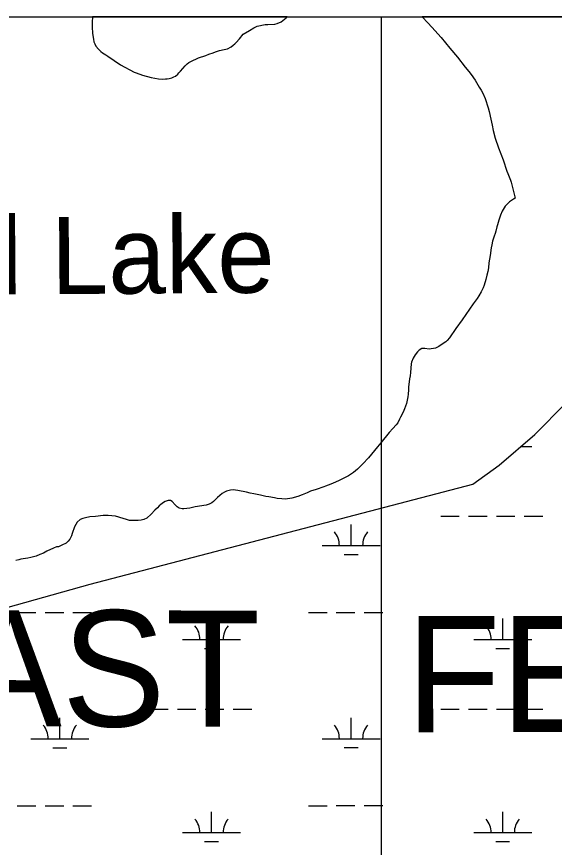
# Model space of a CAD drawing. Extents: x 3263578 to 3301413, y 764927 to 798602.
# Drawn here: x 3290683 to 3291610, y 792587 to 794018 of the extents above; entities that cross this region are included whole.
import ezdxf

# ---------------------------------------------------------------- set-up
doc = ezdxf.new("R2010")
doc.units = 0
for name, color, linetype in [('V-GRID-FRAM', 7, 'Continuous'), ('V-GRID-MAJR', 7, 'Continuous'), ('V-RIVR-IDEN', 7, 'Continuous'), ('V-SITE-VEGE', 7, 'Continuous'), ('V-TOPO-GNAM-IDEN', 7, 'Continuous'), ('V-TOPO-SHOR', 7, 'Continuous'), ('V-WETL-SWMP', 7, 'Continuous')]:
    doc.layers.add(name, color=color, linetype=linetype)

msp = doc.modelspace()

# ---------------------------------------------------------------- linework, layer by layer
at = {"layer": 'V-GRID-FRAM'}
msp.add_lwpolyline([(3267734.9, 794015.5), (3299171.2, 794017.8), (3299180.4, 775831.7), (3267728.3, 775829.4), (3267734.9, 794015.5)], dxfattribs=at)
at = {"layer": 'V-GRID-MAJR'}
msp.add_spline([(3291317.4, 775831.2), (3291315.6, 781890.6), (3291313.9, 787952.6), (3291312.1, 794014.7), (3291312.1, 794017.2)], degree=3, dxfattribs=at)
at = {"layer": 'V-SITE-VEGE'}
for p, q in [((3290813.9, 794017.2), (3290813.4, 794008.4)), ((3290813.4, 794008.4), (3290813.4, 794000.1)), ((3291149.3, 794017.2), (3290813.9, 794017.2)), ((3291128.2, 794004.9), (3291132.3, 794006.1)), ((3291132.3, 794006.1), (3291138.8, 794009.1)), ((3291138.8, 794009.1), (3291147.7, 794015.6)), ((3291147.7, 794015.6), (3291149.3, 794017.2)), ((3293399.8, 794017.4), (3291382.1, 794017.3)), ((3291382.1, 794017.3), (3291392.1, 794007.2)), ((3291392.1, 794007.2), (3291398.5, 793999.8)), ((3290813.4, 794000.1), (3290813.8, 793988.9)), ((3291073.7, 793987.7), (3291084.2, 793993.9)), ((3291084.2, 793993.9), (3291092.2, 793998.5)), ((3291092.2, 793998.5), (3291097.7, 794001.2)), ((3291097.7, 794001.2), (3291111.5, 794004.4)), ((3291111.5, 794004.4), (3291116.2, 794004.4)), ((3291116.2, 794004.4), (3291128.2, 794004.9)), ((3291398.5, 793999.8), (3291414.9, 793981.7)), ((3290813.8, 793988.9), (3290815.4, 793978.7)), ((3290815.4, 793978.7), (3290816.4, 793974.5)), ((3291061.7, 793973.3), (3291067.4, 793979.4)), ((3291067.4, 793979.4), (3291073.7, 793987.7)), ((3291414.9, 793981.7), (3291429.8, 793963.2)), ((3290816.4, 793974.5), (3290817.7, 793970.8)), ((3290817.7, 793970.8), (3290819.7, 793966.9)), ((3290819.7, 793966.9), (3290824, 793962)), ((3291040.7, 793961.3), (3291046.6, 793962.3)), ((3291046.6, 793962.3), (3291052.9, 793965.8)), ((3291052.9, 793965.8), (3291056.4, 793968.8)), ((3291056.4, 793968.8), (3291059, 793971.1)), ((3291059, 793971.1), (3291061.7, 793973.3)), ((3291429.8, 793963.2), (3291442.8, 793947.7)), ((3290824, 793962), (3290828.1, 793957.8)), ((3290828.1, 793957.8), (3290831.1, 793955.5)), ((3290831.1, 793955.5), (3290836.6, 793951.7)), ((3290836.6, 793951.7), (3290840.3, 793949.4)), ((3290840.3, 793949.4), (3290862, 793934.8)), ((3290996.8, 793946.6), (3291009, 793950.9)), ((3291009, 793950.9), (3291014.1, 793952.9)), ((3291014.1, 793952.9), (3291021.8, 793955.4)), ((3291021.8, 793955.4), (3291026.1, 793957.2)), ((3291026.1, 793957.2), (3291033, 793959.4)), ((3291033, 793959.4), (3291040.7, 793961.3)), ((3290862, 793934.8), (3290885.6, 793922.2)), ((3290973.4, 793932.8), (3290977.2, 793936.4)), ((3290977.2, 793936.4), (3290980.1, 793938.5)), ((3290980.1, 793938.5), (3290983.3, 793940.5)), ((3290983.3, 793940.5), (3290996.8, 793946.6)), ((3291442.8, 793947.7), (3291456.3, 793930.7)), ((3290885.6, 793922.2), (3290889.3, 793920.7)), ((3290889.3, 793920.7), (3290900.3, 793916.7)), ((3290960.9, 793918.9), (3290962.8, 793921.2)), ((3290962.8, 793921.2), (3290965.4, 793923.8)), ((3290965.4, 793923.8), (3290973.4, 793932.8)), ((3291456.3, 793930.7), (3291462.6, 793923.3)), ((3291462.6, 793923.3), (3291468.3, 793915.6)), ((3290900.3, 793916.7), (3290915.2, 793912.8)), ((3290915.2, 793912.8), (3290927.6, 793910.8)), ((3290927.6, 793910.8), (3290935.1, 793910)), ((3290935.1, 793910), (3290939.4, 793910.4)), ((3290939.4, 793910.4), (3290942.8, 793910.4)), ((3290942.8, 793910.4), (3290946.1, 793911)), ((3290946.1, 793911), (3290950.8, 793912.4)), ((3290950.8, 793912.4), (3290954.2, 793913.8)), ((3290954.2, 793913.8), (3290956.9, 793915.5)), ((3290956.9, 793915.5), (3290960.9, 793918.9)), ((3291468.3, 793915.6), (3291470.7, 793912.1)), ((3291470.7, 793912.1), (3291473.6, 793908.3)), ((3291473.6, 793908.3), (3291480.5, 793896.5)), ((3291480.5, 793896.5), (3291483.8, 793891.2)), ((3291483.8, 793891.2), (3291486.6, 793885.7)), ((3291486.6, 793885.7), (3291490.5, 793876.7)), ((3291490.5, 793876.7), (3291495.6, 793860.9)), ((3291495.6, 793860.9), (3291497.4, 793854.3)), ((3291497.4, 793854.3), (3291500.7, 793840.9)), ((3291500.7, 793840.9), (3291502.5, 793831.1)), ((3291502.5, 793831.1), (3291504.5, 793821.6)), ((3291504.5, 793821.6), (3291508.2, 793808.2)), ((3291508.2, 793808.2), (3291513.7, 793791.9)), ((3291513.7, 793791.9), (3291521.6, 793771.3)), ((3291521.6, 793771.3), (3291528.1, 793751.6)), ((3291528.1, 793751.6), (3291530, 793747.5)), ((3291530, 793747.5), (3291534.3, 793736.3)), ((3291534.3, 793736.3), (3291535.5, 793732.7)), ((3291535.5, 793732.7), (3291542.6, 793705.1)), ((3291542.6, 793705.1), (3291539.8, 793703.5)), ((3291525.3, 793691.1), (3291521.5, 793685.6)), ((3291530.2, 793696.5), (3291525.3, 793691.1)), ((3291532.6, 793698.6), (3291530.2, 793696.5)), ((3291539.8, 793703.5), (3291532.6, 793698.6)), ((3291520, 793682.7), (3291517, 793675.6)), ((3291521.5, 793685.6), (3291520, 793682.7)), ((3291512.9, 793663), (3291512.1, 793659.1)), ((3291514.1, 793667.2), (3291512.9, 793663)), ((3291517, 793675.6), (3291514.1, 793667.2)), ((3291508.8, 793648.1), (3291507.8, 793644)), ((3291510.9, 793655.6), (3291508.8, 793648.1)), ((3291512.1, 793659.1), (3291510.9, 793655.6)), ((3291506.2, 793639.6), (3291503.6, 793631.2)), ((3291507.8, 793644), (3291506.2, 793639.6)), ((3291501.1, 793619.6), (3291499.1, 793606.2)), ((3291502.1, 793624.5), (3291501.1, 793619.6)), ((3291503.6, 793631.2), (3291502.1, 793624.5)), ((3291499.1, 793606.2), (3291496.9, 793593.8)), ((3291496.9, 793593.8), (3291496.2, 793585.2)), ((3291495, 793578.9), (3291493.4, 793572.4)), ((3291496.2, 793585.2), (3291495, 793578.9)), ((3291491.8, 793564.9), (3291489.1, 793555.1)), ((3291493.4, 793572.4), (3291491.8, 793564.9)), ((3291487.1, 793550.4), (3291484, 793543.5)), ((3291489.1, 793555.1), (3291487.1, 793550.4)), ((3291480, 793536.6), (3291477.1, 793532.1)), ((3291484, 793543.5), (3291480, 793536.6)), ((3291470, 793523.1), (3291450.9, 793495.3)), ((3291477.1, 793532.1), (3291470, 793523.1)), ((3291450.9, 793495.3), (3291440.1, 793480.8)), ((3291440.1, 793480.8), (3291429.1, 793464.5)), ((3291429.1, 793464.5), (3291425.3, 793459.8)), ((3291411, 793449.3), (3291405.3, 793446.8)), ((3291420, 793455.8), (3291411, 793449.3)), ((3291422.6, 793457.4), (3291420, 793455.8)), ((3291425.3, 793459.8), (3291422.6, 793457.4)), ((3291370.3, 793435.2), (3291366.8, 793429.5)), ((3291374, 793440.3), (3291370.3, 793435.2)), ((3291376.8, 793443.4), (3291374, 793440.3)), ((3291381.7, 793445.8), (3291376.8, 793443.4)), ((3291386.4, 793445.8), (3291381.7, 793445.8)), ((3291393.9, 793445.2), (3291386.4, 793445.8)), ((3291405.3, 793446.8), (3291393.9, 793445.2)), ((3291363, 793419.5), (3291362, 793404.5)), ((3291363.8, 793422.8), (3291363, 793419.5)), ((3291366.8, 793429.5), (3291363.8, 793422.8)), ((3291362, 793404.5), (3291361.2, 793399)), ((3291360.1, 793393.9), (3291358.5, 793379.5)), ((3291361.2, 793399), (3291360.1, 793393.9)), ((3291358.5, 793379.5), (3291358.5, 793374.8)), ((3291357.3, 793362.6), (3291355.1, 793351.2)), ((3291357.9, 793367.6), (3291357.3, 793362.6)), ((3291358.5, 793374.8), (3291357.9, 793367.6)), ((3291355.1, 793351.2), (3291351.8, 793342)), ((3291349.2, 793336.3), (3291344.5, 793327.6)), ((3291351.8, 793342), (3291349.2, 793336.3)), ((3291343.1, 793324.3), (3291340.2, 793318)), ((3291344.5, 793327.6), (3291343.1, 793324.3)), ((3291331.7, 793308), (3291325.4, 793301.3)), ((3291337.2, 793314.7), (3291331.7, 793308)), ((3291340.2, 793318), (3291337.2, 793314.7)), ((3291325.4, 793301.3), (3291310.9, 793283.6)), ((3291305.2, 793276.9), (3291289.4, 793257.7)), ((3291310.9, 793283.6), (3291305.2, 793276.9)), ((3291279.6, 793247.2), (3291270.4, 793238.2)), ((3291289.4, 793257.7), (3291279.6, 793247.2)), ((3291263.7, 793232.5), (3291255, 793226.8)), ((3291270.4, 793238.2), (3291263.7, 793232.5)), ((3291239.3, 793218.7), (3291232.6, 793215.6)), ((3291250.7, 793224.4), (3291239.3, 793218.7)), ((3291255, 793226.8), (3291250.7, 793224.4)), ((3291212.6, 793207.7), (3291199.2, 793203.2)), ((3291215.7, 793209.1), (3291212.6, 793207.7)), ((3291224.6, 793212.3), (3291215.7, 793209.1)), ((3291232.6, 793215.6), (3291224.6, 793212.3)), ((3291029.3, 793189.5), (3291022.2, 793182.6)), ((3291037.4, 793196.2), (3291029.3, 793189.5)), ((3291041.1, 793198.5), (3291037.4, 793196.2)), ((3291045, 793200.3), (3291041.1, 793198.5)), ((3291051.7, 793202.1), (3291045, 793200.3)), ((3291056.4, 793202.3), (3291051.7, 793202.1)), ((3291064.1, 793201.5), (3291056.4, 793202.3)), ((3291079.1, 793198.3), (3291064.1, 793201.5)), ((3291085.5, 793196.6), (3291079.1, 793198.3)), ((3291092, 793195.6), (3291085.5, 793196.6)), ((3291103.6, 793193.2), (3291092, 793195.6)), ((3291112.7, 793191.1), (3291103.6, 793193.2)), ((3291117.8, 793190.5), (3291112.7, 793191.1)), ((3291127.6, 793188.9), (3291117.8, 793190.5)), ((3291167.9, 793191), (3291157.5, 793188.3)), ((3291175.2, 793193.8), (3291167.9, 793191)), ((3291183.6, 793197.7), (3291175.2, 793193.8)), ((3291189.7, 793200.3), (3291183.6, 793197.7)), ((3291199.2, 793203.2), (3291189.7, 793200.3)), ((3290931.6, 793177.3), (3290928.6, 793174.8)), ((3290936.1, 793180.7), (3290931.6, 793177.3)), ((3290939.1, 793182.4), (3290936.1, 793180.7)), ((3290944, 793184.4), (3290939.1, 793182.4)), ((3290948.1, 793184.2), (3290944, 793184.4)), ((3290951.2, 793182.2), (3290948.1, 793184.2)), ((3290956.4, 793176.5), (3290951.2, 793182.2)), ((3290959.7, 793173.2), (3290956.4, 793176.5)), ((3291010, 793176.3), (3290991, 793173.2)), ((3291015.1, 793178.1), (3291010, 793176.3)), ((3291019.3, 793180.3), (3291015.1, 793178.1)), ((3291022.2, 793182.6), (3291019.3, 793180.3)), ((3291132.1, 793187.9), (3291127.6, 793188.9)), ((3291140.2, 793187.1), (3291132.1, 793187.9)), ((3291146.7, 793186.7), (3291140.2, 793187.1)), ((3291157.5, 793188.3), (3291146.7, 793186.7)), ((3290915.1, 793160.6), (3290907.4, 793153.7)), ((3290921.2, 793167.7), (3290915.1, 793160.6)), ((3290925.7, 793171.8), (3290921.2, 793167.7)), ((3290928.6, 793174.8), (3290925.7, 793171.8)), ((3290963.4, 793171), (3290959.7, 793173.2)), ((3290968.4, 793169.8), (3290963.4, 793171)), ((3290971.5, 793169.8), (3290968.4, 793169.8)), ((3290981.5, 793171.2), (3290971.5, 793169.8)), ((3290991, 793173.2), (3290981.5, 793171.2)), ((3290787.5, 793146.7), (3290784.9, 793142.8)), ((3290792.8, 793151.2), (3290787.5, 793146.7)), ((3290797.1, 793153.2), (3290792.8, 793151.2)), ((3290802, 793154.6), (3290797.1, 793153.2)), ((3290809.3, 793155.9), (3290802, 793154.6)), ((3290818.9, 793156.9), (3290809.3, 793155.9)), ((3290832.3, 793158.1), (3290818.9, 793156.9)), ((3290841.1, 793158.5), (3290832.3, 793158.1)), ((3290853.5, 793157.1), (3290841.1, 793158.5)), ((3290866.9, 793153.4), (3290853.5, 793157.1)), ((3290872.2, 793151.4), (3290866.9, 793153.4)), ((3290877.7, 793149.8), (3290872.2, 793151.4)), ((3290885.4, 793149.6), (3290877.7, 793149.8)), ((3290892.8, 793149.8), (3290885.4, 793149.6)), ((3290897.8, 793150.4), (3290892.8, 793149.8)), ((3290902.3, 793151.4), (3290897.8, 793150.4)), ((3290907.4, 793153.7), (3290902.3, 793151.4)), ((3290782.7, 793138.6), (3290778.6, 793127.4)), ((3290784.9, 793142.8), (3290782.7, 793138.6)), ((3290774.7, 793117.8), (3290771.9, 793114.1)), ((3290777.4, 793123.1), (3290774.7, 793117.8)), ((3290778.6, 793127.4), (3290777.4, 793123.1)), ((3290751.7, 793104.2), (3290746.4, 793102.1)), ((3290755, 793104.6), (3290751.7, 793104.2)), ((3290760.9, 793107.2), (3290755, 793104.6)), ((3290768.2, 793110.9), (3290760.9, 793107.2)), ((3290771.9, 793114.1), (3290768.2, 793110.9)), ((3290723, 793090.9), (3290716.5, 793088.3)), ((3290729.1, 793093.6), (3290723, 793090.9)), ((3290735.3, 793097.2), (3290729.1, 793093.6)), ((3290746.4, 793102.1), (3290735.3, 793097.2)), ((3290686.6, 793082.2), (3290681.9, 793080.7)), ((3290690.1, 793083.2), (3290686.6, 793082.2)), ((3290702.3, 793085), (3290690.1, 793083.2)), ((3290707.6, 793086), (3290702.3, 793085)), ((3290716.5, 793088.3), (3290707.6, 793086))]:
    msp.add_line(p, q, dxfattribs=at)
at = {"layer": 'V-TOPO-SHOR'}
for points in [[(3290813.9, 794017.2), (3290813.4, 794008.4), (3290813.4, 794000.1), (3290813.8, 793988.9), (3290815.4, 793978.7), (3290816.4, 793974.5), (3290817.7, 793970.8), (3290819.7, 793966.9), (3290824, 793962), (3290828.1, 793957.8), (3290831.1, 793955.5), (3290836.6, 793951.7), (3290840.3, 793949.4), (3290862, 793934.8), (3290885.6, 793922.2)], [(3290885.6, 793922.2), (3290889.3, 793920.7), (3290900.3, 793916.7), (3290915.2, 793912.8), (3290927.6, 793910.8), (3290935.1, 793910), (3290939.4, 793910.4), (3290942.8, 793910.4), (3290946.1, 793911), (3290950.8, 793912.4), (3290954.2, 793913.8), (3290956.9, 793915.5), (3290960.9, 793918.9), (3290962.8, 793921.2), (3290965.4, 793923.8), (3290973.4, 793932.8), (3290977.2, 793936.4), (3290980.1, 793938.5), (3290983.3, 793940.5), (3290996.8, 793946.6), (3291009, 793950.9), (3291014.1, 793952.9), (3291021.8, 793955.4), (3291026.1, 793957.2), (3291033, 793959.4), (3291040.7, 793961.3), (3291046.6, 793962.3), (3291052.9, 793965.8), (3291056.4, 793968.8), (3291059, 793971.1), (3291061.7, 793973.3), (3291067.4, 793979.4), (3291073.7, 793987.7), (3291084.2, 793993.9), (3291092.2, 793998.5), (3291097.7, 794001.2), (3291111.5, 794004.4), (3291116.2, 794004.4), (3291128.2, 794004.9), (3291132.3, 794006.1), (3291138.8, 794009.1), (3291147.7, 794015.6), (3291149.3, 794017.2)], [(3291382.1, 794017.3), (3291392.1, 794007.2), (3291398.5, 793999.8), (3291414.9, 793981.7), (3291429.8, 793963.2), (3291442.8, 793947.7), (3291456.3, 793930.7), (3291462.6, 793923.3), (3291468.3, 793915.6), (3291470.7, 793912.1), (3291473.6, 793908.3), (3291480.5, 793896.5), (3291483.8, 793891.2), (3291486.6, 793885.7), (3291490.5, 793876.7), (3291495.6, 793860.9), (3291497.4, 793854.3), (3291500.7, 793840.9), (3291502.5, 793831.1), (3291504.5, 793821.6), (3291508.2, 793808.2), (3291513.7, 793791.9), (3291521.6, 793771.3), (3291528.1, 793751.6), (3291530, 793747.5), (3291534.3, 793736.3), (3291535.5, 793732.7), (3291542.6, 793705.1), (3291539.8, 793703.5), (3291532.6, 793698.6), (3291530.2, 793696.5), (3291525.3, 793691.1), (3291521.5, 793685.6), (3291520, 793682.7), (3291517, 793675.6), (3291514.1, 793667.2), (3291512.9, 793663), (3291512.1, 793659.1)], [(3291512.1, 793659.1), (3291510.9, 793655.6), (3291508.8, 793648.1), (3291507.8, 793644), (3291506.2, 793639.6), (3291503.6, 793631.2), (3291502.1, 793624.5), (3291501.1, 793619.6), (3291499.1, 793606.2), (3291496.9, 793593.8), (3291496.2, 793585.2), (3291495, 793578.9), (3291493.4, 793572.4), (3291491.8, 793564.9), (3291489.1, 793555.1), (3291487.1, 793550.4), (3291484, 793543.5), (3291480, 793536.6), (3291477.1, 793532.1), (3291470, 793523.1), (3291450.9, 793495.3), (3291440.1, 793480.8), (3291429.1, 793464.5), (3291425.3, 793459.8), (3291422.6, 793457.4), (3291420, 793455.8), (3291411, 793449.3), (3291405.3, 793446.8), (3291393.9, 793445.2), (3291386.4, 793445.8), (3291381.7, 793445.8), (3291376.8, 793443.4), (3291374, 793440.3), (3291370.3, 793435.2), (3291366.8, 793429.5), (3291363.8, 793422.8), (3291363, 793419.5), (3291362, 793404.5), (3291361.2, 793399), (3291360.1, 793393.9), (3291358.5, 793379.5), (3291358.5, 793374.8), (3291357.9, 793367.6), (3291357.3, 793362.6), (3291355.1, 793351.2), (3291351.8, 793342), (3291349.2, 793336.3), (3291344.5, 793327.6), (3291343.1, 793324.3), (3291340.2, 793318), (3291337.2, 793314.7), (3291331.7, 793308), (3291325.4, 793301.3), (3291310.9, 793283.6), (3291305.2, 793276.9), (3291289.4, 793257.7), (3291279.6, 793247.2), (3291270.4, 793238.2), (3291263.7, 793232.5), (3291255, 793226.8), (3291250.7, 793224.4), (3291239.3, 793218.7), (3291232.6, 793215.6), (3291224.6, 793212.3), (3291215.7, 793209.1), (3291212.6, 793207.7), (3291199.2, 793203.2), (3291189.7, 793200.3), (3291183.6, 793197.7), (3291175.2, 793193.8), (3291167.9, 793191), (3291157.5, 793188.3), (3291146.7, 793186.7), (3291140.2, 793187.1), (3291132.1, 793187.9), (3291127.6, 793188.9), (3291117.8, 793190.5), (3291112.7, 793191.1), (3291103.6, 793193.2), (3291092, 793195.6), (3291085.5, 793196.6), (3291079.1, 793198.3), (3291064.1, 793201.5), (3291056.4, 793202.3), (3291051.7, 793202.1), (3291045, 793200.3), (3291041.1, 793198.5), (3291037.4, 793196.2), (3291029.3, 793189.5), (3291022.2, 793182.6), (3291019.3, 793180.3), (3291015.1, 793178.1), (3291010, 793176.3), (3290991, 793173.2), (3290981.5, 793171.2), (3290971.5, 793169.8), (3290968.4, 793169.8), (3290963.4, 793171), (3290959.7, 793173.2), (3290956.4, 793176.5), (3290951.2, 793182.2)], [(3290951.2, 793182.2), (3290948.1, 793184.2), (3290944, 793184.4), (3290939.1, 793182.4), (3290936.1, 793180.7), (3290931.6, 793177.3), (3290928.6, 793174.8), (3290925.7, 793171.8), (3290921.2, 793167.7), (3290915.1, 793160.6), (3290907.4, 793153.7), (3290902.3, 793151.4), (3290897.8, 793150.4), (3290892.8, 793149.8), (3290885.4, 793149.6), (3290877.7, 793149.8), (3290872.2, 793151.4), (3290866.9, 793153.4), (3290853.5, 793157.1), (3290841.1, 793158.5), (3290832.3, 793158.1), (3290818.9, 793156.9), (3290809.3, 793155.9), (3290802, 793154.6), (3290797.1, 793153.2), (3290792.8, 793151.2), (3290787.5, 793146.7), (3290784.9, 793142.8), (3290782.7, 793138.6), (3290778.6, 793127.4), (3290777.4, 793123.1), (3290774.7, 793117.8), (3290771.9, 793114.1), (3290768.2, 793110.9), (3290760.9, 793107.2), (3290755, 793104.6), (3290751.7, 793104.2), (3290746.4, 793102.1), (3290735.3, 793097.2), (3290729.1, 793093.6), (3290723, 793090.9), (3290716.5, 793088.3), (3290707.6, 793086), (3290702.3, 793085), (3290690.1, 793083.2), (3290686.6, 793082.2), (3290681.9, 793080.7)]]:
    msp.add_lwpolyline(points, dxfattribs=at)
at = {"layer": 'V-WETL-SWMP'}
for p, q in [((3291576.3, 793298.1), (3291629.9, 793351.8)), ((3291514.7, 793245.3), (3291576.3, 793298.1)), ((3291552.1, 793277.4), (3291570.9, 793277.4)), ((3291469.7, 793212.1), (3291514.7, 793245.3)), ((3290809.8, 793040.2), (3291469.7, 793212.1)), ((3291414, 793157.3), (3291446, 793157.3)), ((3291462, 793157.3), (3291494, 793157.3)), ((3291510, 793157.3), (3291542, 793157.3)), ((3291558, 793157.3), (3291590, 793157.3)), ((3291259.5, 793106.6), (3291259.5, 793142.6)), ((3291209.5, 793106.6), (3291309.5, 793106.6)), ((3291247.5, 793091.1), (3291271.5, 793091.1)), ((3290519.3, 792958.9), (3290809.8, 793040.2)), ((3290684.2, 792991.1), (3290716.2, 792991.1)), ((3290732.2, 792991.1), (3290764.2, 792991.1)), ((3290780.2, 792991.1), (3290812.2, 792991.1)), ((3291186.1, 792991.1), (3291218.1, 792991.1)), ((3291234.1, 792991.1), (3291266.1, 792991.1)), ((3291282.1, 792991.1), (3291314.1, 792991.1)), ((3291019, 792944.7), (3291019, 792980.7)), ((3291520.9, 792944.7), (3291520.9, 792980.7)), ((3290969, 792944.7), (3291069, 792944.7)), ((3291470.9, 792944.7), (3291570.9, 792944.7)), ((3291007, 792929.2), (3291031, 792929.2)), ((3291508.9, 792929.3), (3291532.9, 792929.3)), ((3290912.2, 792824.6), (3290944.2, 792824.6)), ((3290960.2, 792824.6), (3290992.2, 792824.6)), ((3291008.2, 792824.6), (3291040.2, 792824.6)), ((3291056.2, 792824.6), (3291088.2, 792824.6)), ((3291414.1, 792824.6), (3291446.1, 792824.6)), ((3291462.1, 792824.6), (3291494.1, 792824.6)), ((3291510.1, 792824.6), (3291542.1, 792824.6)), ((3291558.1, 792824.6), (3291590.1, 792824.7)), ((3290757.6, 792773.8), (3290757.6, 792809.8)), ((3291259.5, 792773.9), (3291259.5, 792809.9)), ((3290707.6, 792773.8), (3290807.6, 792773.9)), ((3291209.5, 792773.9), (3291309.5, 792773.9)), ((3290745.6, 792758.4), (3290769.6, 792758.4)), ((3291247.5, 792758.5), (3291271.5, 792758.5)), ((3290684.2, 792658.4), (3290716.2, 792658.4)), ((3290732.2, 792658.4), (3290764.2, 792658.4)), ((3290780.2, 792658.4), (3290812.2, 792658.4)), ((3291019, 792612), (3291019, 792648)), ((3291186.1, 792658.4), (3291218.1, 792658.4)), ((3291234.1, 792658.5), (3291266.1, 792658.5)), ((3291282.1, 792658.5), (3291314.1, 792658.5)), ((3291520.9, 792612), (3291520.9, 792648)), ((3290969, 792612), (3291069, 792612)), ((3291470.9, 792612), (3291570.9, 792612)), ((3291007, 792596.6), (3291031, 792596.6)), ((3291508.9, 792596.6), (3291532.9, 792596.6))]:
    msp.add_line(p, q, dxfattribs=at)
for centre, start, end in [((3291204.2, 793107), 359.2323, 40.776), ((3291314.7, 793107), 139.2323, 180.776), ((3290963.8, 792945.2), 359.2323, 40.776), ((3291074.2, 792945.2), 139.2323, 180.776), ((3291465.7, 792945.2), 359.2323, 40.776), ((3291576.1, 792945.2), 139.2323, 180.776), ((3290702.3, 792774.3), 359.2323, 40.776), ((3290812.8, 792774.3), 139.2323, 180.776), ((3291204.2, 792774.4), 359.2323, 40.776), ((3291314.7, 792774.4), 139.2323, 180.776), ((3290963.8, 792612.5), 359.2323, 40.776), ((3291074.3, 792612.5), 139.2323, 180.776), ((3291465.7, 792612.5), 359.2323, 40.776), ((3291576.2, 792612.5), 139.2323, 180.776)]:
    msp.add_arc(centre, 35.2, start, end, dxfattribs=at)

# ---------------------------------------------------------------- texts
at = {"layer": 'V-RIVR-IDEN'}
msp.add_text('Mitchell Lake', height=132.998, rotation=0.4006, dxfattribs=at).set_placement((3290090.3, 793535.1))
at = {"layer": 'V-TOPO-GNAM-IDEN'}
for s, rotation, p in [('EAST', 359.9292, (3290404.3, 792795.4)), ('FELICIANA', 0.0496, (3291354.2, 792785))]:
    msp.add_text(s, height=200, rotation=rotation, dxfattribs=at).set_placement(p)

doc.saveas('drawing.dxf')
